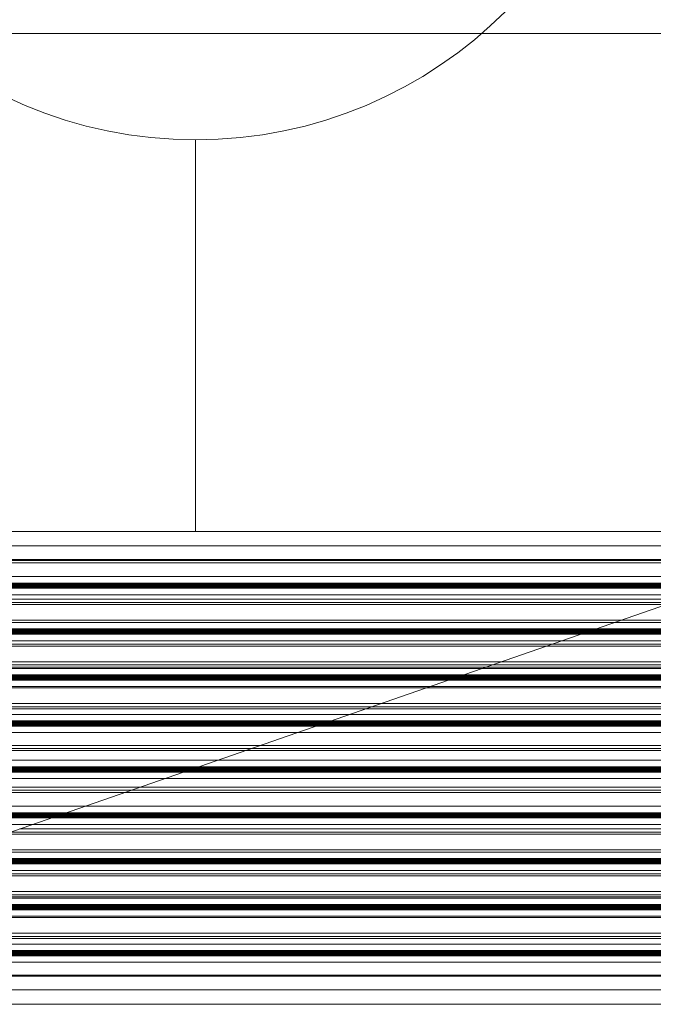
# Model space of a CAD drawing. Header units: metres. Extents: x 2.9 to 42.3, y -72.9 to -49.3.
# Tile 287 of 309: x 28 to 28.6, y -55.8 to -54.9. Entities that reach past the tile are written whole.
import ezdxf

# ---------------------------------------------------------------- set-up
doc = ezdxf.new("R2010")
doc.units = ezdxf.units.M
doc.linetypes.add('Oculto 1_5', pattern=[0.0022, 0.0015, -0.0007])
for name, color, linetype, lineweight in [('A-DETL', 7, 'Oculto 1_5', 18), ('A-WALL', 7, 'Continuous', 18), ('G-IMPT', 7, 'Continuous', 18), ('M-HVAC-DUCT-ANNO', 7, 'Continuous', 18)]:
    doc.layers.add(name, color=color, linetype=linetype, lineweight=lineweight)
doc.layers.add('M-HVAC-CDFF-IDEN', color=1, linetype='Continuous', lineweight=9, true_color=0xff0000)

# ---------------------------------------------------------------- blocks, each defined once
blk = doc.blocks.new('Paredes 25 - Paredes 21-7862988-2PAV')
at = {"layer": 'A-WALL', "color": 253, "true_color": 0xaaaaaa}
blk.add_line((26.39374, -54.86793), (29.3228, -54.86793), dxfattribs=at)
blk = doc.blocks.new('4 GRE - ESCOLA DE CINEMA E AUDIOVISUAL CINE REX R07_rvt-1-2PAV')
at = {"layer": 'A-WALL', "color": 253, "lineweight": 18, "true_color": 0xaaaaaa}
blk.add_blockref('Paredes 25 - Paredes 21-7862988-2PAV', (0, 0.00002), dxfattribs=at)
blk = doc.blocks.new('GRELHA AR-AG 1225x425 - TROX_AR-AG_1225x425_dxf_QMODEL_9a1ed65d_b014_438d_945c_eb9463d1be6b-830546-2PAV')
at = {"layer": 'G-IMPT', "color": 1, "true_color": 0xff0000}
for p, q in [((0.6265, 0.2265), (-0.6265, 0.2265)), ((-0.6265, 0.2265), (0.6265, 0.2265)), ((0.055, 0.2126), (-0.049, 0.2126)), ((-0.049, 0.2126), (0.055, 0.2126)), ((-0.04046, 0.2127), (-0.04372, 0.2127)), ((-0.04372, 0.2127), (-0.04046, 0.2127)), ((-0.04046, 0.2127), (-0.03721, 0.2127)), ((-0.04046, 0.2127), (-0.03721, 0.2127)), ((-0.03721, 0.2127), (-0.03397, 0.2127)), ((-0.03721, 0.2127), (-0.03397, 0.2127)), ((-0.02882, 0.2127), (-0.03162, 0.2127)), ((-0.03162, 0.2127), (-0.02882, 0.2127)), ((-0.02661, 0.2127), (-0.02882, 0.2127)), ((-0.02661, 0.2127), (-0.02882, 0.2127)), ((-0.02882, 0.2127), (-0.02564, 0.2127)), ((-0.02882, 0.2127), (-0.02665, 0.2127)), ((-0.02572, 0.2127), (-0.02665, 0.2127)), ((-0.02581, 0.2127), (-0.02661, 0.2127)), ((-0.02631, 0.2127), (-0.02661, 0.2127)), ((-0.02603, 0.2127), (-0.02631, 0.2127)), ((-0.02576, 0.2127), (-0.02603, 0.2127)), ((-0.02504, 0.2127), (-0.02581, 0.2127)), ((-0.02552, 0.2127), (-0.02576, 0.2127)), ((-0.02572, 0.2127), (-0.02549, 0.2127)), ((-0.02564, 0.2127), (-0.02158, 0.2127)), ((-0.02532, 0.2127), (-0.02552, 0.2127)), ((-0.02549, 0.2127), (-0.02529, 0.2127)), ((-0.02516, 0.2127), (-0.02532, 0.2127)), ((-0.02529, 0.2127), (-0.02514, 0.2127)), ((-0.02505, 0.2127), (-0.02516, 0.2127)), ((-0.02514, 0.2127), (-0.02504, 0.2127)), ((-0.02499, 0.2127), (-0.02505, 0.2127)), ((-0.02504, 0.2127), (-0.02499, 0.2127)), ((-0.02432, 0.2127), (-0.02504, 0.2127)), ((-0.02499, 0.2127), (-0.02499, 0.2127)), ((-0.02368, 0.2127), (-0.02432, 0.2127)), ((-0.02422, 0.2127), (-0.0236, 0.2127)), ((-0.02422, 0.2127), (-0.02158, 0.2127)), ((-0.02314, 0.2127), (-0.02368, 0.2127)), ((-0.0236, 0.2127), (-0.02307, 0.2127)), ((-0.02271, 0.2127), (-0.02314, 0.2127)), ((-0.02307, 0.2127), (-0.02266, 0.2127)), ((-0.02241, 0.2127), (-0.02271, 0.2127)), ((-0.02266, 0.2127), (-0.02238, 0.2127)), ((-0.02225, 0.2127), (-0.02241, 0.2127)), ((-0.02238, 0.2127), (-0.02224, 0.2127)), ((-0.02224, 0.2127), (-0.02225, 0.2127)), ((-0.02038, 0.2127), (-0.02051, 0.2127)), ((-0.02051, 0.2127), (-0.02038, 0.2127)), ((-0.02001, 0.2127), (-0.02038, 0.2127)), ((-0.02038, 0.2127), (-0.02001, 0.2127)), ((-0.01941, 0.2127), (-0.02001, 0.2127)), ((-0.02001, 0.2127), (-0.01941, 0.2127)), ((-0.01859, 0.2127), (-0.01941, 0.2127)), ((-0.01941, 0.2127), (-0.01859, 0.2127)), ((-0.0176, 0.2127), (-0.01859, 0.2127)), ((-0.01859, 0.2127), (-0.0176, 0.2127)), ((-0.01647, 0.2127), (-0.0176, 0.2127)), ((-0.0176, 0.2127), (-0.01647, 0.2127)), ((-0.01725, 0.2127), (-0.01731, 0.2127)), ((-0.01731, 0.2127), (-0.01725, 0.2127)), ((-0.01705, 0.2127), (-0.01725, 0.2127)), ((-0.01725, 0.2127), (-0.01705, 0.2127)), ((-0.01675, 0.2127), (-0.01705, 0.2127)), ((-0.01705, 0.2127), (-0.01675, 0.2127)), ((-0.01633, 0.2127), (-0.01675, 0.2127)), ((-0.01675, 0.2127), (-0.01633, 0.2127)), ((-0.01524, 0.2127), (-0.01647, 0.2127)), ((-0.01647, 0.2127), (-0.01524, 0.2127)), ((-0.01582, 0.2127), (-0.01633, 0.2127)), ((-0.01633, 0.2127), (-0.01582, 0.2127)), ((-0.01524, 0.2127), (-0.01582, 0.2127)), ((-0.01582, 0.2127), (-0.01524, 0.2127)), ((-0.01461, 0.2127), (-0.01524, 0.2127)), ((-0.01524, 0.2127), (-0.01396, 0.2127)), ((-0.01524, 0.2127), (-0.01461, 0.2127)), ((-0.01524, 0.2127), (-0.01396, 0.2127)), ((-0.01396, 0.2127), (-0.01461, 0.2127)), ((-0.01461, 0.2127), (-0.01396, 0.2127)), ((-0.01396, 0.2127), (-0.01331, 0.2127)), ((-0.01396, 0.2127), (-0.01268, 0.2127)), ((-0.01396, 0.2127), (-0.01331, 0.2127)), ((-0.01396, 0.2127), (-0.01268, 0.2127)), ((-0.01331, 0.2127), (-0.01268, 0.2127)), ((-0.01268, 0.2127), (-0.01331, 0.2127)), ((-0.01268, 0.2127), (-0.01145, 0.2127)), ((-0.01268, 0.2127), (-0.0121, 0.2127)), ((-0.0121, 0.2127), (-0.01268, 0.2127)), ((-0.01145, 0.2127), (-0.01268, 0.2127)), ((-0.0121, 0.2127), (-0.01159, 0.2127)), ((-0.01159, 0.2127), (-0.0121, 0.2127)), ((-0.01159, 0.2127), (-0.01117, 0.2127)), ((-0.01117, 0.2127), (-0.01159, 0.2127)), ((-0.01145, 0.2127), (-0.01032, 0.2127)), ((-0.01032, 0.2127), (-0.01145, 0.2127)), ((-0.01117, 0.2127), (-0.01087, 0.2127)), ((-0.01087, 0.2127), (-0.01117, 0.2127)), ((-0.01087, 0.2127), (-0.01067, 0.2127)), ((-0.01067, 0.2127), (-0.01087, 0.2127)), ((-0.01067, 0.2127), (-0.01061, 0.2127)), ((-0.01061, 0.2127), (-0.01067, 0.2127)), ((-0.01032, 0.2127), (-0.00933, 0.2127)), ((-0.00933, 0.2127), (-0.01032, 0.2127)), ((-0.00933, 0.2127), (-0.00851, 0.2127)), ((-0.00851, 0.2127), (-0.00933, 0.2127)), ((-0.00851, 0.2127), (-0.00791, 0.2127)), ((-0.00791, 0.2127), (-0.00851, 0.2127)), ((-0.00791, 0.2127), (-0.00754, 0.2127)), ((-0.00754, 0.2127), (-0.00791, 0.2127)), ((-0.00754, 0.2127), (-0.00741, 0.2127)), ((-0.00741, 0.2127), (-0.00754, 0.2127)), ((0.00108, 0.2127), (-0.00722, 0.2127)), ((-0.00722, 0.2127), (-0.00385, 0.2127)), ((-0.00305, 0.2127), (-0.00649, 0.2127)), ((-0.00649, 0.2127), (-0.00305, 0.2127)), ((-0.00226, 0.2127), (-0.0057, 0.2127)), ((-0.0057, 0.2127), (-0.00226, 0.2127)), ((-0.00147, 0.2127), (-0.00491, 0.2127)), ((-0.00491, 0.2127), (-0.00147, 0.2127)), ((-0.0019, 0.2127), (-0.00407, 0.2127)), ((-0.00407, 0.2127), (-0.00238, 0.2127)), ((-0.00385, 0.2127), (0.0043, 0.2127)), ((-0.0019, 0.2127), (-0.00238, 0.2127)), ((-0.00125, 0.2127), (0.00219, 0.2127)), ((-0.00125, 0.2127), (-0.00078, 0.2127)), ((0.00219, 0.2127), (-0.00078, 0.2127)), ((0.00292, 0.2127), (-0.00052, 0.2127)), ((-0.00052, 0.2127), (0.00292, 0.2127)), ((-0.00041, 0.2127), (0.0015, 0.2127)), ((-0.00041, 0.2127), (0.00007, 0.2127)), ((0.0015, 0.2127), (0.00007, 0.2127)), ((0.00371, 0.2127), (0.00027, 0.2127)), ((0.00371, 0.2127), (0.00027, 0.2127)), ((0.0045, 0.2127), (0.00106, 0.2127)), ((0.00106, 0.2127), (0.0045, 0.2127)), ((0.00108, 0.2127), (0.0043, 0.2127)), ((0.00431, 0.2127), (0.00424, 0.2127)), ((0.00424, 0.2127), (0.00431, 0.2127)), ((0.00453, 0.2127), (0.00431, 0.2127)), ((0.00431, 0.2127), (0.00453, 0.2127)), ((0.00488, 0.2127), (0.00453, 0.2127)), ((0.00453, 0.2127), (0.00488, 0.2127)), ((0.00535, 0.2127), (0.00488, 0.2127)), ((0.00488, 0.2127), (0.00535, 0.2127)), ((0.00504, 0.2127), (0.00498, 0.2127)), ((0.00498, 0.2127), (0.00504, 0.2127)), ((0.00521, 0.2127), (0.00504, 0.2127)), ((0.00504, 0.2127), (0.00521, 0.2127)), ((0.00549, 0.2127), (0.00521, 0.2127)), ((0.00521, 0.2127), (0.00549, 0.2127)), ((0.00592, 0.2127), (0.00535, 0.2127)), ((0.00535, 0.2127), (0.00592, 0.2127)), ((0.00587, 0.2127), (0.00549, 0.2127)), ((0.00549, 0.2127), (0.00587, 0.2127)), ((0.00634, 0.2127), (0.00587, 0.2127)), ((0.00587, 0.2127), (0.00634, 0.2127)), ((0.00658, 0.2127), (0.00592, 0.2127)), ((0.00592, 0.2127), (0.00658, 0.2127)), ((0.00686, 0.2127), (0.00634, 0.2127)), ((0.00634, 0.2127), (0.00686, 0.2127)), ((0.0075, 0.2127), (0.0065, 0.2127)), ((0.0065, 0.2127), (0.0075, 0.2127)), ((0.00729, 0.2127), (0.00658, 0.2127)), ((0.00658, 0.2127), (0.00729, 0.2127)), ((0.00743, 0.2127), (0.00686, 0.2127)), ((0.00686, 0.2127), (0.00743, 0.2127)), ((0.00803, 0.2127), (0.00729, 0.2127)), ((0.00729, 0.2127), (0.00803, 0.2127)), ((0.00803, 0.2127), (0.00743, 0.2127)), ((0.00743, 0.2127), (0.00803, 0.2127)), ((0.00851, 0.2127), (0.0075, 0.2127)), ((0.00859, 0.2127), (0.0075, 0.2127)), ((0.00828, 0.2127), (0.0075, 0.2127)), ((0.0075, 0.2127), (0.00865, 0.2127)), ((0.00803, 0.2127), (0.00863, 0.2127)), ((0.00803, 0.2127), (0.00877, 0.2127)), ((0.00803, 0.2127), (0.00863, 0.2127)), ((0.00803, 0.2127), (0.00877, 0.2127)), ((0.00862, 0.2127), (0.00828, 0.2127)), ((0.00851, 0.2127), (0.0083, 0.2127)), ((0.00859, 0.2127), (0.0083, 0.2127)), ((0.00869, 0.2127), (0.00851, 0.2127)), ((0.00887, 0.2127), (0.00859, 0.2127)), ((0.00862, 0.2127), (0.00877, 0.2127)), ((0.00863, 0.2127), (0.0092, 0.2127)), ((0.0092, 0.2127), (0.00863, 0.2127)), ((0.00865, 0.2127), (0.01011, 0.2127)), ((0.00882, 0.2127), (0.00869, 0.2127)), ((0.00877, 0.2127), (0.00886, 0.2127)), ((0.00877, 0.2127), (0.00948, 0.2127)), ((0.00948, 0.2127), (0.00877, 0.2127)), ((0.00888, 0.2127), (0.00882, 0.2127)), ((0.00886, 0.2127), (0.00888, 0.2127)), ((0.00913, 0.2127), (0.00887, 0.2127)), ((0.00936, 0.2127), (0.00913, 0.2127)), ((0.00916, 0.2127), (0.00939, 0.2127)), ((0.00916, 0.2127), (0.01011, 0.2127)), ((0.0092, 0.2127), (0.00972, 0.2127)), ((0.00972, 0.2127), (0.0092, 0.2127)), ((0.00955, 0.2127), (0.00936, 0.2127)), ((0.00939, 0.2127), (0.00958, 0.2127)), ((0.00948, 0.2127), (0.01014, 0.2127)), ((0.01014, 0.2127), (0.00948, 0.2127)), ((0.00971, 0.2127), (0.00955, 0.2127)), ((0.00958, 0.2127), (0.00973, 0.2127)), ((0.00981, 0.2127), (0.00971, 0.2127)), ((0.01011, 0.2127), (0.00972, 0.2127)), ((0.01019, 0.2127), (0.00972, 0.2127)), ((0.00973, 0.2127), (0.00983, 0.2127)), ((0.00987, 0.2127), (0.00981, 0.2127)), ((0.00983, 0.2127), (0.00988, 0.2127)), ((0.00988, 0.2127), (0.00987, 0.2127)), ((0.01011, 0.2127), (0.01057, 0.2127)), ((0.01014, 0.2127), (0.01071, 0.2127)), ((0.01071, 0.2127), (0.01014, 0.2127)), ((0.01057, 0.2127), (0.01019, 0.2127)), ((0.01057, 0.2127), (0.01085, 0.2127)), ((0.01085, 0.2127), (0.01057, 0.2127)), ((0.01071, 0.2127), (0.01118, 0.2127)), ((0.01118, 0.2127), (0.01071, 0.2127)), ((0.01085, 0.2127), (0.01102, 0.2127)), ((0.01102, 0.2127), (0.01085, 0.2127)), ((0.01102, 0.2127), (0.01108, 0.2127)), ((0.01108, 0.2127), (0.01102, 0.2127)), ((0.01118, 0.2127), (0.01153, 0.2127)), ((0.01153, 0.2127), (0.01118, 0.2127)), ((0.01333, 0.2127), (0.01126, 0.2127)), ((0.01333, 0.2127), (0.01126, 0.2127)), ((0.01153, 0.2127), (0.01175, 0.2127)), ((0.01175, 0.2127), (0.01153, 0.2127)), ((0.01175, 0.2127), (0.01182, 0.2127)), ((0.01182, 0.2127), (0.01175, 0.2127)), ((0.01333, 0.2127), (0.01451, 0.2127)), ((0.01333, 0.2127), (0.01452, 0.2127)), ((0.01451, 0.2127), (0.01649, 0.2127)), ((0.01452, 0.2127), (0.01649, 0.2127)), ((0.01914, 0.2127), (0.01796, 0.2127)), ((0.01914, 0.2127), (0.01796, 0.2127)), ((0.0218, 0.2127), (0.01914, 0.2127)), ((0.0218, 0.2127), (0.01914, 0.2127)), ((0.0218, 0.2127), (0.01914, 0.2127)), ((0.01914, 0.2127), (0.0218, 0.2127)), ((0.0218, 0.2127), (0.01914, 0.2127)), ((0.01914, 0.2127), (0.0218, 0.2127)), ((0.02341, 0.2127), (0.02335, 0.2127)), ((0.02335, 0.2127), (0.02341, 0.2127)), ((0.02359, 0.2127), (0.02341, 0.2127)), ((0.02341, 0.2127), (0.02359, 0.2127)), ((0.02388, 0.2127), (0.02359, 0.2127)), ((0.02359, 0.2127), (0.02388, 0.2127)), ((0.02427, 0.2127), (0.02388, 0.2127)), ((0.02388, 0.2127), (0.02427, 0.2127)), ((0.02475, 0.2127), (0.02427, 0.2127)), ((0.02427, 0.2127), (0.02475, 0.2127)), ((0.02476, 0.2127), (0.02473, 0.2127)), ((0.02473, 0.2127), (0.02476, 0.2127)), ((0.02529, 0.2127), (0.02475, 0.2127)), ((0.02475, 0.2127), (0.02529, 0.2127)), ((0.02487, 0.2127), (0.02476, 0.2127)), ((0.02476, 0.2127), (0.02487, 0.2127)), ((0.02503, 0.2127), (0.02487, 0.2127)), ((0.02487, 0.2127), (0.02503, 0.2127)), ((0.02526, 0.2127), (0.02503, 0.2127)), ((0.02503, 0.2127), (0.02526, 0.2127)), ((0.02553, 0.2127), (0.02526, 0.2127)), ((0.02526, 0.2127), (0.02553, 0.2127)), ((0.02589, 0.2127), (0.02529, 0.2127)), ((0.02529, 0.2127), (0.02589, 0.2127)), ((0.02584, 0.2127), (0.02553, 0.2127)), ((0.02553, 0.2127), (0.02584, 0.2127)), ((0.02618, 0.2127), (0.02584, 0.2127)), ((0.02584, 0.2127), (0.02618, 0.2127)), ((0.02651, 0.2127), (0.02589, 0.2127)), ((0.02589, 0.2127), (0.02651, 0.2127)), ((0.02654, 0.2127), (0.02618, 0.2127)), ((0.02618, 0.2127), (0.02654, 0.2127)), ((0.02713, 0.2127), (0.02651, 0.2127)), ((0.02651, 0.2127), (0.02713, 0.2127)), ((0.0269, 0.2127), (0.02654, 0.2127)), ((0.02654, 0.2127), (0.0269, 0.2127)), ((0.02724, 0.2127), (0.0269, 0.2127)), ((0.0269, 0.2127), (0.02724, 0.2127)), ((0.02773, 0.2127), (0.02713, 0.2127)), ((0.02713, 0.2127), (0.02773, 0.2127)), ((0.02756, 0.2127), (0.02724, 0.2127)), ((0.02724, 0.2127), (0.02756, 0.2127)), ((0.02756, 0.2127), (0.02795, 0.2127)), ((0.02756, 0.2127), (0.02795, 0.2127)), ((0.02829, 0.2127), (0.02773, 0.2127)), ((0.02773, 0.2127), (0.02829, 0.2127)), ((0.02828, 0.2127), (0.02795, 0.2127)), ((0.02828, 0.2127), (0.02795, 0.2127)), ((0.02829, 0.2127), (0.02828, 0.2127)), ((0.02829, 0.2127), (0.02828, 0.2127)), ((0.02986, 0.2127), (0.03104, 0.2127)), ((0.03104, 0.2127), (0.02986, 0.2127)), ((0.03104, 0.2127), (0.0337, 0.2127)), ((0.03104, 0.2127), (0.0337, 0.2127)), ((0.03488, 0.2127), (0.0337, 0.2127)), ((0.0337, 0.2127), (0.03488, 0.2127)), ((0.03654, 0.2127), (0.03772, 0.2127)), ((0.03772, 0.2127), (0.03654, 0.2127)), ((0.03772, 0.2127), (0.04067, 0.2127)), ((0.03772, 0.2127), (0.04067, 0.2127)), ((0.04067, 0.2127), (0.04185, 0.2127)), ((0.04185, 0.2127), (0.04067, 0.2127)), ((0.0445, 0.2127), (0.04332, 0.2127)), ((0.04332, 0.2127), (0.0445, 0.2127)), ((0.04618, 0.2127), (0.04736, 0.2127)), ((0.04736, 0.2127), (0.04618, 0.2127)), ((0.04736, 0.2127), (0.04763, 0.2127)), ((0.04736, 0.2127), (0.04763, 0.2127)), ((0.04763, 0.2127), (0.04951, 0.2127)), ((0.04763, 0.2127), (0.04951, 0.2127)), ((0.04896, 0.2127), (0.0512, 0.2127)), ((0.04896, 0.2127), (0.0512, 0.2127)), ((0.0512, 0.2127), (0.04951, 0.2127)), ((0.0512, 0.2127), (0.04951, 0.2127)), ((0.6265, -0.2265), (-0.6265, -0.2265)), ((-0.6265, -0.2265), (0.6265, -0.2265))]:
    blk.add_line(p, q, dxfattribs=at)
blk = doc.blocks.new('GRELHA AR-AG 1225x425 - TROX_AR-AG_1225x425_dxf-830545-2PAV')
blk.add_blockref('GRELHA AR-AG 1225x425 - TROX_AR-AG_1225x425_dxf_QMODEL_9a1ed65d_b014_438d_945c_eb9463d1be6b-830546-2PAV', (0, 0))
blk = doc.blocks.new('GRELHA AR-AG 1225x425 - TROX_AR-AG_1225x425_dxf_QMODEL_9a1ed65d_b014_438d_945c_eb9463d1be6b-V138-2PAV')
at = {"layer": 'A-DETL', "color": 1, "linetype": 'Continuous', "true_color": 0xff0000}
for p, q in [((-0.6265, 0.2265), (0.6265, 0.2265)), ((-0.02038, 0.2127), (-0.02051, 0.2127)), ((-0.02051, 0.2127), (-0.02038, 0.2127)), ((-0.00754, 0.2127), (-0.00741, 0.2127)), ((-0.00741, 0.2127), (-0.00754, 0.2127)), ((0.5995, 0.1995), (-0.5995, 0.1995)), ((0.572, 0.1985), (-0.5985, 0.1985)), ((0.572, 0.1985), (-0.5985, 0.1985)), ((-0.5985, 0.1985), (0.572, 0.1985)), ((0.51867, 0.18), (-0.599, 0.18)), ((0.599, 0.17927), (-0.599, 0.17927)), ((-0.598, 0.18621), (0.53657, 0.18621)), ((0.51723, 0.1795), (-0.598, 0.1795)), ((0.599, 0.17889), (-0.599, 0.17889)), ((0.599, 0.17846), (-0.599, 0.17846)), ((0.599, 0.17799), (-0.599, 0.17799)), ((0.599, 0.1775), (-0.599, 0.1775)), ((0.599, 0.17701), (-0.599, 0.17701)), ((0.599, 0.17654), (-0.599, 0.17654)), ((0.599, 0.17611), (-0.599, 0.17611)), ((0.599, 0.17573), (-0.599, 0.17573)), ((0.599, 0.17542), (-0.599, 0.17542)), ((0.599, 0.17519), (-0.599, 0.17519)), ((0.599, 0.17505), (-0.599, 0.17505)), ((0.50426, 0.175), (-0.599, 0.175)), ((-0.5985, 0.1635), (0.5985, 0.1635)), ((-0.5985, 0.1615), (0.46535, 0.1615)), ((0.48637, 0.16879), (-0.598, 0.16879)), ((0.4567, 0.1585), (-0.5985, 0.1585)), ((-0.5985, 0.1585), (0.4567, 0.1585)), ((-0.599, 0.14221), (0.40974, 0.14221)), ((-0.5985, 0.1435), (0.5985, 0.1435)), ((0.39185, 0.136), (-0.599, 0.136)), ((0.599, 0.13595), (-0.599, 0.13595)), ((0.599, 0.13581), (-0.599, 0.13581)), ((0.599, 0.13558), (-0.599, 0.13558)), ((0.599, 0.13527), (-0.599, 0.13527)), ((0.599, 0.13489), (-0.599, 0.13489)), ((0.599, 0.13446), (-0.599, 0.13446)), ((0.599, 0.13399), (-0.599, 0.13399)), ((0.599, 0.1335), (-0.599, 0.1335)), ((0.599, 0.13301), (-0.599, 0.13301)), ((0.599, 0.13254), (-0.599, 0.13254)), ((0.599, 0.13211), (-0.599, 0.13211)), ((0.599, 0.13173), (-0.599, 0.13173)), ((-0.599, 0.1315), (0.37888, 0.1315)), ((0.37744, 0.131), (-0.599, 0.131)), ((0.35954, 0.12479), (-0.599, 0.12479)), ((-0.5985, 0.1235), (0.5985, 0.1235)), ((-0.5985, 0.1215), (0.35005, 0.1215)), ((0.34141, 0.1185), (-0.5985, 0.1185)), ((-0.5985, 0.1185), (0.34141, 0.1185)), ((-0.5985, 0.1035), (0.5985, 0.1035)), ((-0.5985, 0.1015), (0.29241, 0.1015)), ((0.28376, 0.0985), (-0.5985, 0.0985)), ((-0.5985, 0.0985), (0.28376, 0.0985)), ((-0.598, 0.09821), (0.28292, 0.09821)), ((0.26503, 0.092), (-0.599, 0.092)), ((0.599, 0.09127), (-0.599, 0.09127)), ((0.599, 0.09089), (-0.599, 0.09089)), ((0.599, 0.09046), (-0.599, 0.09046)), ((0.599, 0.08999), (-0.599, 0.08999)), ((0.599, 0.0895), (-0.599, 0.0895)), ((0.599, 0.08901), (-0.599, 0.08901)), ((0.599, 0.08854), (-0.599, 0.08854)), ((0.599, 0.08811), (-0.599, 0.08811)), ((0.599, 0.08773), (-0.599, 0.08773)), ((0.599, 0.08742), (-0.599, 0.08742)), ((0.599, 0.08719), (-0.599, 0.08719)), ((0.599, 0.08705), (-0.599, 0.08705)), ((0.25061, 0.087), (-0.599, 0.087)), ((0.26358, 0.0915), (-0.598, 0.0915)), ((0.22611, 0.0785), (-0.5985, 0.0785)), ((-0.5985, 0.0785), (0.22611, 0.0785)), ((0.23272, 0.08079), (-0.598, 0.08079)), ((-0.5985, 0.0635), (0.5985, 0.0635)), ((-0.5985, 0.0615), (0.17711, 0.0615)), ((0.16847, 0.0585), (-0.5985, 0.0585)), ((-0.5985, 0.0585), (0.16847, 0.0585)), ((-0.599, 0.05421), (0.1561, 0.05421)), ((0.1382, 0.048), (-0.599, 0.048)), ((0.599, 0.04795), (-0.599, 0.04795)), ((0.599, 0.04781), (-0.599, 0.04781)), ((0.599, 0.04758), (-0.599, 0.04758)), ((0.599, 0.04727), (-0.599, 0.04727)), ((0.599, 0.048), (0.1385, 0.048)), ((0.1564, 0.05421), (0.598, 0.05421)), ((0.599, 0.04689), (-0.599, 0.04689)), ((0.599, 0.04646), (-0.599, 0.04646)), ((0.599, 0.04599), (-0.599, 0.04599)), ((0.599, 0.0455), (-0.599, 0.0455)), ((0.599, 0.04501), (-0.599, 0.04501)), ((0.599, 0.04454), (-0.599, 0.04454)), ((0.599, 0.04411), (-0.599, 0.04411)), ((0.599, 0.04373), (-0.599, 0.04373)), ((-0.599, 0.0435), (0.12523, 0.0435)), ((0.12379, 0.043), (-0.599, 0.043)), ((0.599, 0.043), (0.12409, 0.043)), ((0.12553, 0.0435), (0.598, 0.0435)), ((0.1059, 0.03679), (-0.599, 0.03679)), ((0.598, 0.03679), (0.1062, 0.03679)), ((-0.5985, 0.0235), (0.5985, 0.0235)), ((-0.5985, 0.0215), (0.06182, 0.0215)), ((0.06212, 0.0215), (0.5985, 0.0215)), ((0.05317, 0.0185), (-0.5985, 0.0185)), ((-0.5985, 0.0185), (0.05317, 0.0185)), ((0.02927, 0.01021), (-0.598, 0.01021)), ((0.599, 0.01021), (0.02958, 0.01021)), ((0.5985, 0.0185), (0.05347, 0.0185)), ((0.05347, 0.0185), (0.5985, 0.0185)), ((0.01138, 0.004), (-0.599, 0.004)), ((0.599, 0.00327), (-0.599, 0.00327)), ((0.599, 0.00289), (-0.599, 0.00289)), ((0.599, 0.00246), (-0.599, 0.00246)), ((0.599, 0.00199), (-0.599, 0.00199)), ((0.599, 0.0015), (-0.599, 0.0015)), ((0.599, 0.00101), (-0.599, 0.00101)), ((0.599, 0.00054), (-0.599, 0.00054)), ((0.599, 0.00011), (-0.599, 0.00011)), ((0.00994, 0.0035), (-0.598, 0.0035)), ((0.599, 0.0035), (0.01024, 0.0035)), ((0.599, 0.004), (0.01168, 0.004)), ((0.599, -0.00027), (-0.599, -0.00027)), ((0.599, -0.00058), (-0.599, -0.00058)), ((0.599, -0.00081), (-0.599, -0.00081)), ((0.599, -0.00095), (-0.599, -0.00095)), ((-0.00303, -0.001), (-0.599, -0.001)), ((-0.02093, -0.00721), (-0.598, -0.00721)), ((0.599, -0.00721), (-0.02063, -0.00721)), ((0.599, -0.001), (-0.00273, -0.001)), ((0.5985, -0.0165), (-0.5985, -0.0165)), ((-0.5985, -0.0185), (-0.05347, -0.0185)), ((-0.05317, -0.0185), (0.5985, -0.0185)), ((-0.06212, -0.0215), (-0.5985, -0.0215)), ((-0.5985, -0.0215), (-0.06212, -0.0215)), ((0.5985, -0.0215), (-0.06182, -0.0215)), ((-0.06182, -0.0215), (0.5985, -0.0215)), ((-0.599, -0.03379), (-0.09755, -0.03379)), ((-0.09725, -0.03379), (0.598, -0.03379)), ((-0.11545, -0.04), (-0.599, -0.04)), ((0.599, -0.04005), (-0.599, -0.04005)), ((0.599, -0.04019), (-0.599, -0.04019)), ((0.599, -0.04042), (-0.599, -0.04042)), ((0.599, -0.04073), (-0.599, -0.04073)), ((0.599, -0.04111), (-0.599, -0.04111)), ((0.599, -0.04154), (-0.599, -0.04154)), ((0.599, -0.04201), (-0.599, -0.04201)), ((0.599, -0.0425), (-0.599, -0.0425)), ((0.599, -0.04299), (-0.599, -0.04299)), ((0.599, -0.04346), (-0.599, -0.04346)), ((0.599, -0.04389), (-0.599, -0.04389)), ((0.599, -0.04427), (-0.599, -0.04427)), ((-0.599, -0.0445), (-0.12842, -0.0445)), ((-0.12986, -0.045), (-0.599, -0.045)), ((0.599, -0.045), (-0.12955, -0.045)), ((-0.12811, -0.0445), (0.598, -0.0445)), ((0.599, -0.04), (-0.11514, -0.04)), ((-0.14775, -0.05121), (-0.599, -0.05121)), ((-0.5985, -0.0565), (0.5985, -0.0565)), ((0.598, -0.05121), (-0.14745, -0.05121)), ((-0.5985, -0.0585), (-0.16877, -0.0585)), ((-0.17742, -0.0615), (-0.5985, -0.0615)), ((-0.5985, -0.0615), (-0.17742, -0.0615)), ((0.5985, -0.0615), (-0.17711, -0.0615)), ((-0.17711, -0.0615), (0.5985, -0.0615)), ((-0.16847, -0.0585), (0.5985, -0.0585)), ((-0.24227, -0.084), (-0.599, -0.084)), ((0.599, -0.08473), (-0.599, -0.08473)), ((-0.5985, -0.0765), (0.5985, -0.0765)), ((-0.598, -0.07779), (-0.22437, -0.07779)), ((-0.24371, -0.0845), (-0.598, -0.0845)), ((0.599, -0.0845), (-0.24341, -0.0845)), ((0.599, -0.084), (-0.24197, -0.084)), ((-0.22407, -0.07779), (0.599, -0.07779)), ((0.599, -0.08511), (-0.599, -0.08511)), ((0.599, -0.08554), (-0.599, -0.08554)), ((0.599, -0.08601), (-0.599, -0.08601)), ((0.599, -0.0865), (-0.599, -0.0865)), ((0.599, -0.08699), (-0.599, -0.08699)), ((0.599, -0.08746), (-0.599, -0.08746)), ((0.599, -0.08789), (-0.599, -0.08789)), ((0.599, -0.08827), (-0.599, -0.08827)), ((0.599, -0.08858), (-0.599, -0.08858)), ((0.599, -0.08881), (-0.599, -0.08881)), ((0.599, -0.08895), (-0.599, -0.08895)), ((-0.25668, -0.089), (-0.599, -0.089)), ((0.599, -0.089), (-0.25638, -0.089)), ((-0.5985, -0.0965), (0.5985, -0.0965)), ((-0.5985, -0.0985), (-0.28406, -0.0985)), ((-0.29271, -0.1015), (-0.5985, -0.1015)), ((-0.5985, -0.1015), (-0.29271, -0.1015)), ((-0.27457, -0.09521), (-0.598, -0.09521)), ((0.5985, -0.1015), (-0.29241, -0.1015)), ((-0.29241, -0.1015), (0.5985, -0.1015)), ((-0.28376, -0.0985), (0.5985, -0.0985)), ((0.599, -0.09521), (-0.27427, -0.09521)), ((-0.599, -0.12179), (-0.3512, -0.12179)), ((-0.5985, -0.1165), (0.5985, -0.1165)), ((-0.5985, -0.1185), (-0.34171, -0.1185)), ((-0.35036, -0.1215), (-0.5985, -0.1215)), ((-0.5985, -0.1215), (-0.35036, -0.1215)), ((-0.3509, -0.12179), (0.598, -0.12179)), ((0.5985, -0.1215), (-0.35005, -0.1215)), ((-0.35005, -0.1215), (0.5985, -0.1215)), ((-0.34141, -0.1185), (0.5985, -0.1185)), ((-0.36909, -0.128), (-0.599, -0.128)), ((0.599, -0.12805), (-0.599, -0.12805)), ((0.599, -0.12819), (-0.599, -0.12819)), ((0.599, -0.12842), (-0.599, -0.12842)), ((0.599, -0.12873), (-0.599, -0.12873)), ((0.599, -0.12911), (-0.599, -0.12911)), ((0.599, -0.12954), (-0.599, -0.12954)), ((0.599, -0.13001), (-0.599, -0.13001)), ((0.599, -0.1305), (-0.599, -0.1305)), ((0.599, -0.13099), (-0.599, -0.13099)), ((0.599, -0.13146), (-0.599, -0.13146)), ((0.599, -0.13189), (-0.599, -0.13189)), ((0.599, -0.128), (-0.36879, -0.128)), ((0.599, -0.13227), (-0.599, -0.13227)), ((-0.599, -0.1325), (-0.38206, -0.1325)), ((-0.3835, -0.133), (-0.599, -0.133)), ((-0.4014, -0.13921), (-0.599, -0.13921)), ((0.598, -0.13921), (-0.4011, -0.13921)), ((0.599, -0.133), (-0.3832, -0.133)), ((-0.38176, -0.1325), (0.598, -0.1325)), ((-0.408, -0.1415), (-0.5985, -0.1415)), ((-0.5985, -0.1415), (-0.408, -0.1415)), ((0.5985, -0.1415), (-0.4077, -0.1415)), ((-0.4077, -0.1415), (0.5985, -0.1415)), ((-0.5985, -0.1565), (0.5985, -0.1565)), ((-0.4567, -0.1585), (0.5985, -0.1585)), ((-0.47772, -0.16579), (0.599, -0.16579)), ((0.5985, -0.1615), (-0.46535, -0.1615)), ((-0.46535, -0.1615), (0.5985, -0.1615)), ((0.599, -0.17273), (-0.599, -0.17273)), ((0.599, -0.17311), (-0.599, -0.17311)), ((0.599, -0.17354), (-0.599, -0.17354)), ((0.599, -0.17401), (-0.599, -0.17401)), ((0.599, -0.1745), (-0.599, -0.1745)), ((0.599, -0.17499), (-0.599, -0.17499)), ((0.599, -0.17546), (-0.599, -0.17546)), ((0.599, -0.17589), (-0.599, -0.17589)), ((0.599, -0.17627), (-0.599, -0.17627)), ((0.599, -0.17658), (-0.599, -0.17658)), ((0.599, -0.17681), (-0.599, -0.17681)), ((0.599, -0.17695), (-0.599, -0.17695)), ((0.599, -0.177), (-0.51003, -0.177)), ((0.599, -0.1725), (-0.49705, -0.1725)), ((0.599, -0.172), (-0.49561, -0.172)), ((0.599, -0.18321), (-0.52792, -0.18321)), ((-0.5985, -0.1965), (0.5985, -0.1965)), ((-0.5995, -0.1995), (0.5995, -0.1995)), ((0.5985, -0.1985), (-0.572, -0.1985)), ((-0.572, -0.1985), (0.5985, -0.1985)), ((-0.6265, -0.2265), (0.6265, -0.2265))]:
    blk.add_line(p, q, dxfattribs=at)
at = {"layer": 'G-IMPT', "color": 1, "true_color": 0xff0000}
for p, q in [((0.6265, 0.2265), (-0.6265, 0.2265)), ((-0.6265, 0.2265), (0.6265, 0.2265)), ((0.055, 0.2126), (-0.049, 0.2126)), ((-0.049, 0.2126), (0.055, 0.2126)), ((-0.04046, 0.2127), (-0.04372, 0.2127)), ((-0.04372, 0.2127), (-0.04046, 0.2127)), ((-0.04046, 0.2127), (-0.03721, 0.2127)), ((-0.04046, 0.2127), (-0.03721, 0.2127)), ((-0.03721, 0.2127), (-0.03397, 0.2127)), ((-0.03721, 0.2127), (-0.03397, 0.2127)), ((-0.02882, 0.2127), (-0.03162, 0.2127)), ((-0.03162, 0.2127), (-0.02882, 0.2127)), ((-0.02661, 0.2127), (-0.02882, 0.2127)), ((-0.02661, 0.2127), (-0.02882, 0.2127)), ((-0.02882, 0.2127), (-0.02564, 0.2127)), ((-0.02882, 0.2127), (-0.02665, 0.2127)), ((-0.02572, 0.2127), (-0.02665, 0.2127)), ((-0.02581, 0.2127), (-0.02661, 0.2127)), ((-0.02631, 0.2127), (-0.02661, 0.2127)), ((-0.02603, 0.2127), (-0.02631, 0.2127)), ((-0.02576, 0.2127), (-0.02603, 0.2127)), ((-0.02504, 0.2127), (-0.02581, 0.2127)), ((-0.02552, 0.2127), (-0.02576, 0.2127)), ((-0.02572, 0.2127), (-0.02549, 0.2127)), ((-0.02564, 0.2127), (-0.02158, 0.2127)), ((-0.02532, 0.2127), (-0.02552, 0.2127)), ((-0.02549, 0.2127), (-0.02529, 0.2127)), ((-0.02516, 0.2127), (-0.02532, 0.2127)), ((-0.02529, 0.2127), (-0.02514, 0.2127)), ((-0.02505, 0.2127), (-0.02516, 0.2127)), ((-0.02514, 0.2127), (-0.02504, 0.2127)), ((-0.02499, 0.2127), (-0.02505, 0.2127)), ((-0.02504, 0.2127), (-0.02499, 0.2127)), ((-0.02432, 0.2127), (-0.02504, 0.2127)), ((-0.02499, 0.2127), (-0.02499, 0.2127)), ((-0.02368, 0.2127), (-0.02432, 0.2127)), ((-0.02422, 0.2127), (-0.0236, 0.2127)), ((-0.02422, 0.2127), (-0.02158, 0.2127)), ((-0.02314, 0.2127), (-0.02368, 0.2127)), ((-0.0236, 0.2127), (-0.02307, 0.2127)), ((-0.02271, 0.2127), (-0.02314, 0.2127)), ((-0.02307, 0.2127), (-0.02266, 0.2127)), ((-0.02241, 0.2127), (-0.02271, 0.2127)), ((-0.02266, 0.2127), (-0.02238, 0.2127)), ((-0.02225, 0.2127), (-0.02241, 0.2127)), ((-0.02238, 0.2127), (-0.02224, 0.2127)), ((-0.02224, 0.2127), (-0.02225, 0.2127)), ((-0.02038, 0.2127), (-0.02051, 0.2127)), ((-0.02051, 0.2127), (-0.02038, 0.2127)), ((-0.02001, 0.2127), (-0.02038, 0.2127)), ((-0.02038, 0.2127), (-0.02001, 0.2127)), ((-0.01941, 0.2127), (-0.02001, 0.2127)), ((-0.02001, 0.2127), (-0.01941, 0.2127)), ((-0.01859, 0.2127), (-0.01941, 0.2127)), ((-0.01941, 0.2127), (-0.01859, 0.2127)), ((-0.0176, 0.2127), (-0.01859, 0.2127)), ((-0.01859, 0.2127), (-0.0176, 0.2127)), ((-0.01647, 0.2127), (-0.0176, 0.2127)), ((-0.0176, 0.2127), (-0.01647, 0.2127)), ((-0.01725, 0.2127), (-0.01731, 0.2127)), ((-0.01731, 0.2127), (-0.01725, 0.2127)), ((-0.01705, 0.2127), (-0.01725, 0.2127)), ((-0.01725, 0.2127), (-0.01705, 0.2127)), ((-0.01675, 0.2127), (-0.01705, 0.2127)), ((-0.01705, 0.2127), (-0.01675, 0.2127)), ((-0.01633, 0.2127), (-0.01675, 0.2127)), ((-0.01675, 0.2127), (-0.01633, 0.2127)), ((-0.01524, 0.2127), (-0.01647, 0.2127)), ((-0.01647, 0.2127), (-0.01524, 0.2127)), ((-0.01582, 0.2127), (-0.01633, 0.2127)), ((-0.01633, 0.2127), (-0.01582, 0.2127)), ((-0.01524, 0.2127), (-0.01582, 0.2127)), ((-0.01582, 0.2127), (-0.01524, 0.2127)), ((-0.01461, 0.2127), (-0.01524, 0.2127)), ((-0.01524, 0.2127), (-0.01396, 0.2127)), ((-0.01524, 0.2127), (-0.01461, 0.2127)), ((-0.01524, 0.2127), (-0.01396, 0.2127)), ((-0.01396, 0.2127), (-0.01461, 0.2127)), ((-0.01461, 0.2127), (-0.01396, 0.2127)), ((-0.01396, 0.2127), (-0.01331, 0.2127)), ((-0.01396, 0.2127), (-0.01268, 0.2127)), ((-0.01396, 0.2127), (-0.01331, 0.2127)), ((-0.01396, 0.2127), (-0.01268, 0.2127)), ((-0.01331, 0.2127), (-0.01268, 0.2127)), ((-0.01268, 0.2127), (-0.01331, 0.2127)), ((-0.01268, 0.2127), (-0.01145, 0.2127)), ((-0.01268, 0.2127), (-0.0121, 0.2127)), ((-0.0121, 0.2127), (-0.01268, 0.2127)), ((-0.01145, 0.2127), (-0.01268, 0.2127)), ((-0.0121, 0.2127), (-0.01159, 0.2127)), ((-0.01159, 0.2127), (-0.0121, 0.2127)), ((-0.01159, 0.2127), (-0.01117, 0.2127)), ((-0.01117, 0.2127), (-0.01159, 0.2127)), ((-0.01145, 0.2127), (-0.01032, 0.2127)), ((-0.01032, 0.2127), (-0.01145, 0.2127)), ((-0.01117, 0.2127), (-0.01087, 0.2127)), ((-0.01087, 0.2127), (-0.01117, 0.2127)), ((-0.01087, 0.2127), (-0.01067, 0.2127)), ((-0.01067, 0.2127), (-0.01087, 0.2127)), ((-0.01067, 0.2127), (-0.01061, 0.2127)), ((-0.01061, 0.2127), (-0.01067, 0.2127)), ((-0.01032, 0.2127), (-0.00933, 0.2127)), ((-0.00933, 0.2127), (-0.01032, 0.2127)), ((-0.00933, 0.2127), (-0.00851, 0.2127)), ((-0.00851, 0.2127), (-0.00933, 0.2127)), ((-0.00851, 0.2127), (-0.00791, 0.2127)), ((-0.00791, 0.2127), (-0.00851, 0.2127)), ((-0.00791, 0.2127), (-0.00754, 0.2127)), ((-0.00754, 0.2127), (-0.00791, 0.2127)), ((-0.00754, 0.2127), (-0.00741, 0.2127)), ((-0.00741, 0.2127), (-0.00754, 0.2127)), ((0.00108, 0.2127), (-0.00722, 0.2127)), ((-0.00722, 0.2127), (-0.00385, 0.2127)), ((-0.00305, 0.2127), (-0.00649, 0.2127)), ((-0.00649, 0.2127), (-0.00305, 0.2127)), ((-0.00226, 0.2127), (-0.0057, 0.2127)), ((-0.0057, 0.2127), (-0.00226, 0.2127)), ((-0.00147, 0.2127), (-0.00491, 0.2127)), ((-0.00491, 0.2127), (-0.00147, 0.2127)), ((-0.0019, 0.2127), (-0.00407, 0.2127)), ((-0.00407, 0.2127), (-0.00238, 0.2127)), ((-0.00385, 0.2127), (0.0043, 0.2127)), ((-0.0019, 0.2127), (-0.00238, 0.2127)), ((-0.00125, 0.2127), (0.00219, 0.2127)), ((-0.00125, 0.2127), (-0.00078, 0.2127)), ((0.00219, 0.2127), (-0.00078, 0.2127)), ((0.00292, 0.2127), (-0.00052, 0.2127)), ((-0.00052, 0.2127), (0.00292, 0.2127)), ((-0.00041, 0.2127), (0.0015, 0.2127)), ((-0.00041, 0.2127), (0.00007, 0.2127)), ((0.0015, 0.2127), (0.00007, 0.2127)), ((0.00371, 0.2127), (0.00027, 0.2127)), ((0.00371, 0.2127), (0.00027, 0.2127)), ((0.0045, 0.2127), (0.00106, 0.2127)), ((0.00106, 0.2127), (0.0045, 0.2127)), ((0.00108, 0.2127), (0.0043, 0.2127)), ((0.00431, 0.2127), (0.00424, 0.2127)), ((0.00424, 0.2127), (0.00431, 0.2127)), ((0.00453, 0.2127), (0.00431, 0.2127)), ((0.00431, 0.2127), (0.00453, 0.2127)), ((0.00488, 0.2127), (0.00453, 0.2127)), ((0.00453, 0.2127), (0.00488, 0.2127)), ((0.00535, 0.2127), (0.00488, 0.2127)), ((0.00488, 0.2127), (0.00535, 0.2127)), ((0.00504, 0.2127), (0.00498, 0.2127)), ((0.00498, 0.2127), (0.00504, 0.2127)), ((0.00521, 0.2127), (0.00504, 0.2127)), ((0.00504, 0.2127), (0.00521, 0.2127)), ((0.00549, 0.2127), (0.00521, 0.2127)), ((0.00521, 0.2127), (0.00549, 0.2127)), ((0.00592, 0.2127), (0.00535, 0.2127)), ((0.00535, 0.2127), (0.00592, 0.2127)), ((0.00587, 0.2127), (0.00549, 0.2127)), ((0.00549, 0.2127), (0.00587, 0.2127)), ((0.00634, 0.2127), (0.00587, 0.2127)), ((0.00587, 0.2127), (0.00634, 0.2127)), ((0.00658, 0.2127), (0.00592, 0.2127)), ((0.00592, 0.2127), (0.00658, 0.2127)), ((0.00686, 0.2127), (0.00634, 0.2127)), ((0.00634, 0.2127), (0.00686, 0.2127)), ((0.0075, 0.2127), (0.0065, 0.2127)), ((0.0065, 0.2127), (0.0075, 0.2127)), ((0.00729, 0.2127), (0.00658, 0.2127)), ((0.00658, 0.2127), (0.00729, 0.2127)), ((0.00743, 0.2127), (0.00686, 0.2127)), ((0.00686, 0.2127), (0.00743, 0.2127)), ((0.00803, 0.2127), (0.00729, 0.2127)), ((0.00729, 0.2127), (0.00803, 0.2127)), ((0.00803, 0.2127), (0.00743, 0.2127)), ((0.00743, 0.2127), (0.00803, 0.2127)), ((0.00851, 0.2127), (0.0075, 0.2127)), ((0.00859, 0.2127), (0.0075, 0.2127)), ((0.00828, 0.2127), (0.0075, 0.2127)), ((0.0075, 0.2127), (0.00865, 0.2127)), ((0.00803, 0.2127), (0.00863, 0.2127)), ((0.00803, 0.2127), (0.00877, 0.2127)), ((0.00803, 0.2127), (0.00863, 0.2127)), ((0.00803, 0.2127), (0.00877, 0.2127)), ((0.00862, 0.2127), (0.00828, 0.2127)), ((0.00851, 0.2127), (0.0083, 0.2127)), ((0.00859, 0.2127), (0.0083, 0.2127)), ((0.00869, 0.2127), (0.00851, 0.2127)), ((0.00887, 0.2127), (0.00859, 0.2127)), ((0.00862, 0.2127), (0.00877, 0.2127)), ((0.00863, 0.2127), (0.0092, 0.2127)), ((0.0092, 0.2127), (0.00863, 0.2127)), ((0.00865, 0.2127), (0.01011, 0.2127)), ((0.00882, 0.2127), (0.00869, 0.2127)), ((0.00877, 0.2127), (0.00886, 0.2127)), ((0.00877, 0.2127), (0.00948, 0.2127)), ((0.00948, 0.2127), (0.00877, 0.2127)), ((0.00888, 0.2127), (0.00882, 0.2127)), ((0.00886, 0.2127), (0.00888, 0.2127)), ((0.00913, 0.2127), (0.00887, 0.2127)), ((0.00936, 0.2127), (0.00913, 0.2127)), ((0.00916, 0.2127), (0.00939, 0.2127)), ((0.00916, 0.2127), (0.01011, 0.2127)), ((0.0092, 0.2127), (0.00972, 0.2127)), ((0.00972, 0.2127), (0.0092, 0.2127)), ((0.00955, 0.2127), (0.00936, 0.2127)), ((0.00939, 0.2127), (0.00958, 0.2127)), ((0.00948, 0.2127), (0.01014, 0.2127)), ((0.01014, 0.2127), (0.00948, 0.2127)), ((0.00971, 0.2127), (0.00955, 0.2127)), ((0.00958, 0.2127), (0.00973, 0.2127)), ((0.00981, 0.2127), (0.00971, 0.2127)), ((0.01011, 0.2127), (0.00972, 0.2127)), ((0.01019, 0.2127), (0.00972, 0.2127)), ((0.00973, 0.2127), (0.00983, 0.2127)), ((0.00987, 0.2127), (0.00981, 0.2127)), ((0.00983, 0.2127), (0.00988, 0.2127)), ((0.00988, 0.2127), (0.00987, 0.2127)), ((0.01011, 0.2127), (0.01057, 0.2127)), ((0.01014, 0.2127), (0.01071, 0.2127)), ((0.01071, 0.2127), (0.01014, 0.2127)), ((0.01057, 0.2127), (0.01019, 0.2127)), ((0.01057, 0.2127), (0.01085, 0.2127)), ((0.01085, 0.2127), (0.01057, 0.2127)), ((0.01071, 0.2127), (0.01118, 0.2127)), ((0.01118, 0.2127), (0.01071, 0.2127)), ((0.01085, 0.2127), (0.01102, 0.2127)), ((0.01102, 0.2127), (0.01085, 0.2127)), ((0.01102, 0.2127), (0.01108, 0.2127)), ((0.01108, 0.2127), (0.01102, 0.2127)), ((0.01118, 0.2127), (0.01153, 0.2127)), ((0.01153, 0.2127), (0.01118, 0.2127)), ((0.01333, 0.2127), (0.01126, 0.2127)), ((0.01333, 0.2127), (0.01126, 0.2127)), ((0.01153, 0.2127), (0.01175, 0.2127)), ((0.01175, 0.2127), (0.01153, 0.2127)), ((0.01175, 0.2127), (0.01182, 0.2127)), ((0.01182, 0.2127), (0.01175, 0.2127)), ((0.01333, 0.2127), (0.01451, 0.2127)), ((0.01333, 0.2127), (0.01452, 0.2127)), ((0.01451, 0.2127), (0.01649, 0.2127)), ((0.01452, 0.2127), (0.01649, 0.2127)), ((0.01914, 0.2127), (0.01796, 0.2127)), ((0.01914, 0.2127), (0.01796, 0.2127)), ((0.0218, 0.2127), (0.01914, 0.2127)), ((0.0218, 0.2127), (0.01914, 0.2127)), ((0.0218, 0.2127), (0.01914, 0.2127)), ((0.01914, 0.2127), (0.0218, 0.2127)), ((0.0218, 0.2127), (0.01914, 0.2127)), ((0.01914, 0.2127), (0.0218, 0.2127)), ((0.02341, 0.2127), (0.02335, 0.2127)), ((0.02335, 0.2127), (0.02341, 0.2127)), ((0.02359, 0.2127), (0.02341, 0.2127)), ((0.02341, 0.2127), (0.02359, 0.2127)), ((0.02388, 0.2127), (0.02359, 0.2127)), ((0.02359, 0.2127), (0.02388, 0.2127)), ((0.02427, 0.2127), (0.02388, 0.2127)), ((0.02388, 0.2127), (0.02427, 0.2127)), ((0.02475, 0.2127), (0.02427, 0.2127)), ((0.02427, 0.2127), (0.02475, 0.2127)), ((0.02476, 0.2127), (0.02473, 0.2127)), ((0.02473, 0.2127), (0.02476, 0.2127)), ((0.02529, 0.2127), (0.02475, 0.2127)), ((0.02475, 0.2127), (0.02529, 0.2127)), ((0.02487, 0.2127), (0.02476, 0.2127)), ((0.02476, 0.2127), (0.02487, 0.2127)), ((0.02503, 0.2127), (0.02487, 0.2127)), ((0.02487, 0.2127), (0.02503, 0.2127)), ((0.02526, 0.2127), (0.02503, 0.2127)), ((0.02503, 0.2127), (0.02526, 0.2127)), ((0.02553, 0.2127), (0.02526, 0.2127)), ((0.02526, 0.2127), (0.02553, 0.2127)), ((0.02589, 0.2127), (0.02529, 0.2127)), ((0.02529, 0.2127), (0.02589, 0.2127)), ((0.02584, 0.2127), (0.02553, 0.2127)), ((0.02553, 0.2127), (0.02584, 0.2127)), ((0.02618, 0.2127), (0.02584, 0.2127)), ((0.02584, 0.2127), (0.02618, 0.2127)), ((0.02651, 0.2127), (0.02589, 0.2127)), ((0.02589, 0.2127), (0.02651, 0.2127)), ((0.02654, 0.2127), (0.02618, 0.2127)), ((0.02618, 0.2127), (0.02654, 0.2127)), ((0.02713, 0.2127), (0.02651, 0.2127)), ((0.02651, 0.2127), (0.02713, 0.2127)), ((0.0269, 0.2127), (0.02654, 0.2127)), ((0.02654, 0.2127), (0.0269, 0.2127)), ((0.02724, 0.2127), (0.0269, 0.2127)), ((0.0269, 0.2127), (0.02724, 0.2127)), ((0.02773, 0.2127), (0.02713, 0.2127)), ((0.02713, 0.2127), (0.02773, 0.2127)), ((0.02756, 0.2127), (0.02724, 0.2127)), ((0.02724, 0.2127), (0.02756, 0.2127)), ((0.02756, 0.2127), (0.02795, 0.2127)), ((0.02756, 0.2127), (0.02795, 0.2127)), ((0.02829, 0.2127), (0.02773, 0.2127)), ((0.02773, 0.2127), (0.02829, 0.2127)), ((0.02828, 0.2127), (0.02795, 0.2127)), ((0.02828, 0.2127), (0.02795, 0.2127)), ((0.02829, 0.2127), (0.02828, 0.2127)), ((0.02829, 0.2127), (0.02828, 0.2127)), ((0.02986, 0.2127), (0.03104, 0.2127)), ((0.03104, 0.2127), (0.02986, 0.2127)), ((0.03104, 0.2127), (0.0337, 0.2127)), ((0.03104, 0.2127), (0.0337, 0.2127)), ((0.03488, 0.2127), (0.0337, 0.2127)), ((0.0337, 0.2127), (0.03488, 0.2127)), ((0.03654, 0.2127), (0.03772, 0.2127)), ((0.03772, 0.2127), (0.03654, 0.2127)), ((0.03772, 0.2127), (0.04067, 0.2127)), ((0.03772, 0.2127), (0.04067, 0.2127)), ((0.04067, 0.2127), (0.04185, 0.2127)), ((0.04185, 0.2127), (0.04067, 0.2127)), ((0.0445, 0.2127), (0.04332, 0.2127)), ((0.04332, 0.2127), (0.0445, 0.2127)), ((0.04618, 0.2127), (0.04736, 0.2127)), ((0.04736, 0.2127), (0.04618, 0.2127)), ((0.04736, 0.2127), (0.04763, 0.2127)), ((0.04736, 0.2127), (0.04763, 0.2127)), ((0.04763, 0.2127), (0.04951, 0.2127)), ((0.04763, 0.2127), (0.04951, 0.2127)), ((0.04896, 0.2127), (0.0512, 0.2127)), ((0.04896, 0.2127), (0.0512, 0.2127)), ((0.0512, 0.2127), (0.04951, 0.2127)), ((0.0512, 0.2127), (0.04951, 0.2127)), ((0.6265, -0.2265), (-0.6265, -0.2265)), ((-0.6265, -0.2265), (0.6265, -0.2265))]:
    blk.add_line(p, q, dxfattribs=at)
blk = doc.blocks.new('GRELHA AR-AG 1225x425 - TROX_AR-AG_1225x425_dxf-V151-2PAV')
for name in ['GRELHA AR-AG 1225x425 - TROX_AR-AG_1225x425_dxf_QMODEL_9a1ed65d_b014_438d_945c_eb9463d1be6b-830546-2PAV', 'GRELHA AR-AG 1225x425 - TROX_AR-AG_1225x425_dxf_QMODEL_9a1ed65d_b014_438d_945c_eb9463d1be6b-V138-2PAV']:
    blk.add_blockref(name, (0, 0))
blk = doc.blocks.new('GRELHA AR-AG 1225x425 - GRELHA AR-AG 1225x425-V152-2PAV')
for name in ['GRELHA AR-AG 1225x425 - TROX_AR-AG_1225x425_dxf-830545-2PAV', 'GRELHA AR-AG 1225x425 - TROX_AR-AG_1225x425_dxf-V151-2PAV']:
    blk.add_blockref(name, (0, 0))
blk = doc.blocks.new('M_Identificador de terminal de ar_BTS - Em caixas-852561-2PAV')
at = {"layer": 'M-HVAC-CDFF-IDEN'}
blk.add_line((-0.0056, 0), (0.0056, 0), dxfattribs=at)
blk.add_circle((0, 0), 0.0056, dxfattribs=at)

msp = doc.modelspace()

# ---------------------------------------------------------------- linework, layer by layer
at = {"layer": 'M-HVAC-CDFF-IDEN'}
msp.add_line((28.14691, -55.34479), (28.14691, -54.96979), dxfattribs=at)
at = {"layer": 'M-HVAC-DUCT-ANNO', "color": 5, "true_color": 0x0000ff}
for p, q in [((27.53441, -55.35879), (28.75941, -55.35879)), ((27.53441, -55.78379), (28.75941, -55.35879)), ((28.75941, -55.78379), (27.53441, -55.78379))]:
    msp.add_line(p, q, dxfattribs=at)

# ---------------------------------------------------------------- block references
at = {"lineweight": 5}
msp.add_blockref('4 GRE - ESCOLA DE CINEMA E AUDIOVISUAL CINE REX R07_rvt-1-2PAV', (0, 0), dxfattribs=at)
at = {"layer": 'A-DETL', "color": 1, "linetype": 'Continuous', "true_color": 0xff0000, "rotation": 180}
msp.add_blockref('GRELHA AR-AG 1225x425 - GRELHA AR-AG 1225x425-V152-2PAV', (28.14691, -55.57129), dxfattribs=at)
at = {"layer": 'M-HVAC-CDFF-IDEN', "xscale": 74.99999999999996, "yscale": 74.99999999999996, "zscale": 74.99999999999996}
msp.add_blockref('M_Identificador de terminal de ar_BTS - Em caixas-852561-2PAV', (28.14691, -54.54979), dxfattribs=at)

doc.saveas('drawing.dxf')
